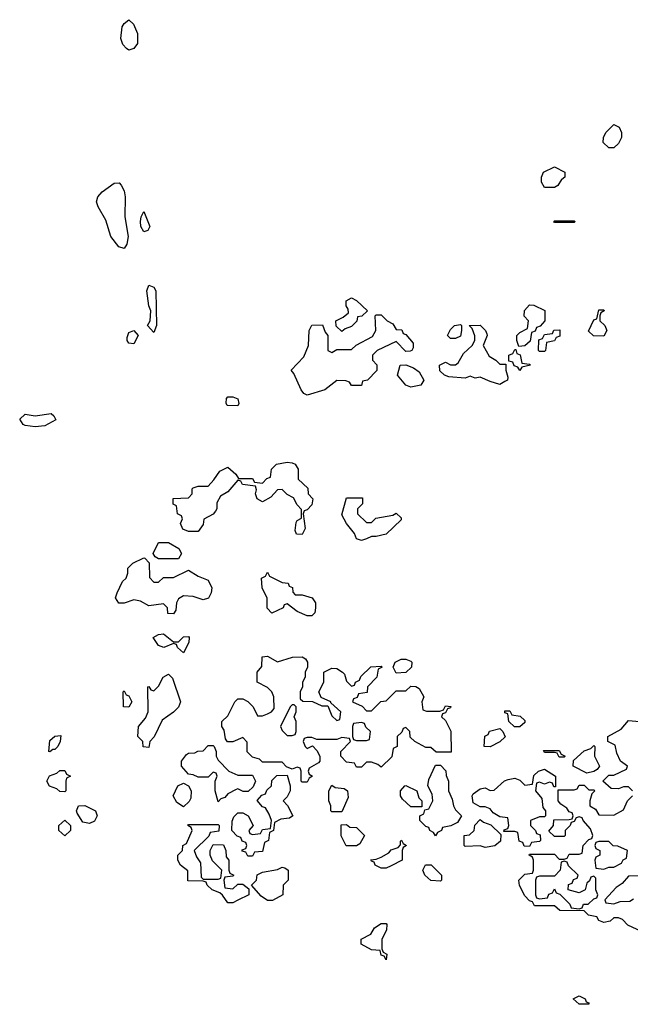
# Model space of a CAD drawing. Header units: inches. Extents: x 2601682 to 2755810, y 449311 to 584050.
# Tile 406 of 505: x 2672568 to 2675037, y 536668 to 540646. Entities that reach past the tile are written whole.
import ezdxf

# ---------------------------------------------------------------- set-up
doc = ezdxf.new("R2010")
doc.units = ezdxf.units.IN
doc.header["$MEASUREMENT"] = 0
doc.layers.add('C6573', color=7, linetype='Continuous')
doc.layers.add('C6574', color=7, linetype='Continuous')

msp = doc.modelspace()

# ---------------------------------------------------------------- linework, layer by layer
at = {"layer": 'C6573', "color": 2, "elevation": 10}
for points in [[(2672990, 539722), (2672968.3, 539728.3), (2672937, 539770), (2672915.9, 539835.9), (2672885.2, 539890), (2672879.3, 539910), (2672883.7, 539930), (2672900.9, 539950), (2672950, 539984.9), (2672970, 539986.4), (2672978, 539978), (2672990, 539954.8), (2672995.2, 539930), (2672993.7, 539850), (2673007.2, 539770), (2673001.4, 539738.6)], [(2673070, 539789.2), (2673058, 539810), (2673056, 539830), (2673059, 539850), (2673070, 539871), (2673094, 539810), (2673086, 539794)], [(2674730, 539826), (2674728, 539830), (2674730, 539834), (2674810, 539834), (2674814, 539830), (2674810, 539826)], [(2673110, 539382), (2673085.2, 539410), (2673095.3, 539430), (2673099, 539470), (2673089.6, 539489.6), (2673082, 539550), (2673090, 539574), (2673110, 539566), (2673118, 539550), (2673120.7, 539410)], [(2673870, 539386), (2673847.3, 539407.3), (2673846, 539430), (2673876.4, 539443.6), (2673898, 539462), (2673896.4, 539476.4), (2673888, 539490), (2673888, 539510), (2673910, 539522), (2673930, 539512), (2673974, 539470), (2673951.6, 539448.4), (2673934, 539446), (2673931.6, 539428.4), (2673910, 539406), (2673883.6, 539396.4)], [(2674586, 539326), (2674578, 539350), (2674578, 539370), (2674590, 539382), (2674622, 539398), (2674626, 539430), (2674608.4, 539448.4), (2674608.9, 539471.1), (2674630, 539494), (2674647.3, 539492.7), (2674691.3, 539471.3), (2674692, 539430), (2674672.7, 539407.3), (2674658, 539402), (2674652.7, 539387.3), (2674638, 539382), (2674632.7, 539347.3), (2674610, 539328)], [(2674930, 539368), (2674888.4, 539368.4), (2674868, 539388), (2674890, 539434), (2674902, 539438), (2674910, 539474), (2674930, 539474), (2674931, 539470), (2674918, 539462), (2674914, 539450), (2674914, 539430), (2674934, 539410), (2674942, 539390)], [(2674130, 539306), (2674090, 539346), (2674014, 539310), (2673994, 539290), (2673994, 539270), (2674011.6, 539251.6), (2674011.6, 539228.4), (2673974, 539190), (2673954, 539186), (2673950, 539168.7), (2673910, 539168), (2673902, 539182), (2673887.3, 539187.3), (2673850, 539188), (2673802, 539150), (2673730, 539128.7), (2673716.4, 539136.4), (2673706, 539150), (2673676.4, 539216.4), (2673666, 539230), (2673716.4, 539283.6), (2673735.3, 539330), (2673738, 539390), (2673750, 539412), (2673792.7, 539412.7), (2673803.6, 539383.6), (2673814, 539370), (2673814, 539310), (2673830, 539302), (2673850, 539314), (2673910, 539314), (2673928.4, 539331.6), (2673994.6, 539365.4), (2674008, 539390), (2674006, 539450), (2674010, 539454), (2674030, 539454), (2674054, 539430), (2674076.9, 539416.9), (2674090, 539394), (2674112.7, 539392.7), (2674118, 539378), (2674130, 539374), (2674159.6, 539339.6), (2674159.6, 539320.4), (2674154, 539310), (2674147.3, 539307.3)], [(2673030, 539336), (2673010, 539339), (2673002.7, 539350), (2673002, 539362), (2673010, 539382.8), (2673030, 539390.7), (2673047.3, 539370)], [(2674510, 539254), (2674534, 539254), (2674534, 539230), (2674542, 539202), (2674541, 539190), (2674530, 539183.7), (2674510, 539172.3), (2674470, 539183.7), (2674430, 539202), (2674410, 539198), (2674390, 539206), (2674370, 539198), (2674303.1, 539203.1), (2674286, 539210), (2674267.3, 539227.3), (2674266, 539250), (2674290, 539262), (2674310, 539252), (2674330, 539252), (2674340.4, 539259.6), (2674363.1, 539296.9), (2674398, 539330), (2674408.7, 539350), (2674408.4, 539368.4), (2674398, 539398), (2674386, 539410), (2674430, 539412), (2674452, 539390), (2674456.9, 539376.9), (2674458, 539370), (2674442, 539330), (2674466, 539286), (2674494, 539270)], [(2674310, 539358), (2674298, 539370), (2674310, 539394), (2674326, 539410), (2674350, 539414), (2674354, 539410), (2674354, 539390), (2674350, 539368), (2674330, 539358)], [(2674670, 539306), (2674666, 539310), (2674667.3, 539352.7), (2674682, 539358), (2674690, 539374), (2674722, 539378), (2674728.4, 539391.6), (2674752.7, 539392.7), (2674752.7, 539367.3), (2674738, 539362), (2674730, 539348), (2674698, 539342), (2674694, 539310), (2674690, 539306)], [(2674590, 539228.7), (2674582, 539242), (2674567.3, 539247.3), (2674562, 539262), (2674546, 539266), (2674546, 539290), (2674562, 539298), (2674570, 539314), (2674574, 539314), (2674578, 539298), (2674591.6, 539291.6), (2674598, 539258), (2674630, 539254), (2674634, 539250), (2674598, 539242)], [(2674150, 539160.9), (2674129.2, 539170), (2674095.3, 539210), (2674106, 539250), (2674130, 539252), (2674159.8, 539239.8), (2674183.6, 539223.6), (2674202, 539190), (2674190, 539169.3)], [(2673450, 539086), (2673407.5, 539087.5), (2673403.1, 539096.9), (2673404, 539116), (2673410, 539122), (2673430, 539122), (2673450, 539114), (2673454.8, 539094.8)], [(2672630, 539000.9), (2672590, 539006.6), (2672582, 539010), (2672568, 539032), (2672590, 539052), (2672630, 539046), (2672694.8, 539054.8), (2672706, 539046), (2672714, 539030), (2672670, 539004.5)], [(2673710, 538566), (2673687.3, 538567.3), (2673682, 538582), (2673685.6, 538614.4), (2673690, 538622), (2673707.3, 538632.7), (2673707.3, 538667.3), (2673690, 538686), (2673674.6, 538714.6), (2673650, 538728), (2673630, 538748), (2673610, 538746), (2673583.6, 538716.4), (2673550, 538698), (2673528, 538710), (2673522, 538730), (2673526, 538746), (2673522, 538762), (2673468.4, 538768.4), (2673462, 538782), (2673450, 538786), (2673410, 538738), (2673379.6, 538720.4), (2673365.4, 538694.6), (2673364.7, 538670), (2673359.8, 538660.2), (2673350, 538648), (2673312, 538628), (2673310, 538606), (2673290, 538578), (2673250, 538578), (2673227.3, 538587.3), (2673218, 538610), (2673226, 538630), (2673222, 538642), (2673206, 538650), (2673202, 538682), (2673188.4, 538688.4), (2673188, 538712), (2673250, 538714), (2673266, 538730), (2673266, 538750), (2673270, 538754), (2673290, 538762), (2673330, 538762), (2673353.6, 538786.4), (2673378, 538822), (2673410, 538838), (2673442, 538810), (2673452.7, 538792.7), (2673510, 538792), (2673518, 538778), (2673550, 538774), (2673567.3, 538792.7), (2673582, 538798), (2673586, 538830), (2673606, 538850), (2673650, 538858), (2673670, 538856), (2673682, 538850), (2673694, 538830), (2673694, 538790), (2673732.7, 538752.7), (2673734, 538730), (2673754, 538710), (2673750, 538686), (2673730, 538666), (2673718, 538662), (2673714, 538650), (2673722, 538590)], [(2673970, 538614), (2673990, 538614), (2674008.4, 538631.6), (2674076.4, 538643.6), (2674090, 538652), (2674110, 538634), (2674110, 538626), (2674050, 538568), (2674010, 538558), (2673990, 538558), (2673970, 538548.7), (2673950, 538542), (2673930, 538548.7), (2673922, 538570), (2673889, 538610), (2673870, 538646), (2673890, 538714), (2673954, 538714), (2673954, 538690), (2673934, 538670), (2673934, 538650)], [(2673130, 538468), (2673116.4, 538476.4), (2673108, 538490), (2673130, 538534), (2673170, 538534), (2673212, 538510), (2673222, 538490), (2673210, 538468)], [(2673110, 538374), (2673130, 538374), (2673150, 538392), (2673190, 538392), (2673250, 538422), (2673290, 538398), (2673330, 538382), (2673344.7, 538350), (2673342, 538330), (2673331.3, 538308.7), (2673310, 538302), (2673270, 538315.3), (2673230, 538318), (2673210, 538306), (2673202, 538290), (2673199.6, 538260.4), (2673190, 538246), (2673167.3, 538247.3), (2673166, 538270), (2673150, 538286), (2673090, 538278), (2673056.4, 538296.4), (2673030, 538302), (2672991.1, 538288.9), (2672968.9, 538288.9), (2672955.3, 538310), (2672962, 538330), (2672984, 538376), (2672998, 538390), (2673006, 538410), (2673006, 538430), (2673026, 538450), (2673070, 538472), (2673074, 538470), (2673092, 538452), (2673092.7, 538392.7)], [(2673682, 538322), (2673710, 538322), (2673750.6, 538310.6), (2673764.7, 538290), (2673764.7, 538270), (2673762, 538250), (2673750, 538238), (2673730, 538238), (2673690, 538255.3), (2673650, 538286), (2673638, 538282), (2673634, 538270), (2673588, 538248), (2673568.4, 538268.4), (2673568.4, 538308.4), (2673548, 538350), (2673546, 538390), (2673562, 538398), (2673570, 538414), (2673578, 538398), (2673630, 538372), (2673654, 538370), (2673658, 538358), (2673671.6, 538351.6), (2673672.7, 538332.7)], [(2673190, 538132), (2673210, 538132), (2673230, 538152), (2673250, 538154), (2673254, 538150), (2673252, 538130), (2673230, 538088), (2673206, 538110), (2673202, 538122), (2673190, 538126), (2673150.9, 538109.1), (2673130, 538118), (2673108, 538150), (2673130, 538162), (2673150, 538164.7)], [(2673610, 538052), (2673671.1, 538071.1), (2673710, 538072), (2673723.6, 538063.6), (2673732, 538050), (2673732, 538030), (2673722, 538010), (2673722, 537990), (2673712, 537970), (2673712, 537950), (2673702, 537930), (2673702, 537902), (2673712.7, 537892.7), (2673752, 537892), (2673790, 537874), (2673814, 537874), (2673830, 537834), (2673850, 537814), (2673862, 537818), (2673866, 537850), (2673826, 537886), (2673826, 537890), (2673787.3, 537907.3), (2673778, 537930), (2673798, 537970), (2673798, 538010), (2673830, 538026), (2673850, 538024.7), (2673874, 538010), (2673882, 538002), (2673890, 537974), (2673910, 537954), (2673922, 537958), (2673926, 537970), (2673942, 537978), (2673947.3, 537992.7), (2673988.4, 538031.6), (2674030, 538034), (2674034, 538030), (2674018, 538022), (2674012, 537990), (2673974, 537950), (2673972.7, 537927.3), (2673938, 537922), (2673932.7, 537907.3), (2673918, 537902), (2673914, 537890), (2673952.7, 537872.7), (2673970, 537854), (2673990, 537854), (2674028, 537892), (2674050, 537894), (2674090, 537934), (2674130, 537934), (2674150, 537954), (2674170, 537952), (2674183.6, 537943.6), (2674202, 537910), (2674194, 537890), (2674198, 537858), (2674212.7, 537852.7), (2674267.3, 537852.7), (2674282, 537858), (2674290, 537874), (2674311.6, 537871.6), (2674310, 537866), (2674298, 537862), (2674290, 537846), (2674278, 537842), (2674274, 537830), (2674290, 537814), (2674311.1, 537771.1), (2674312.7, 537687.3), (2674252.7, 537687.3), (2674230, 537706), (2674210, 537706), (2674166, 537730), (2674147.3, 537747.3), (2674146, 537770), (2674130, 537786), (2674118, 537782), (2674112.7, 537767.3), (2674094, 537750), (2674094, 537710), (2674078, 537702), (2674072.7, 537667.3), (2674030, 537626), (2674016.4, 537636.4), (2673990, 537646), (2673970, 537646), (2673950, 537626), (2673930, 537626), (2673922, 537642), (2673890, 537646), (2673866, 537670), (2673866, 537690), (2673906, 537730), (2673902, 537742), (2673870, 537746), (2673850, 537738), (2673770, 537738), (2673750, 537746), (2673730, 537746), (2673718, 537742), (2673714, 537730), (2673722, 537710), (2673730, 537702), (2673752.7, 537712.7), (2673770, 537694), (2673782, 537670), (2673782, 537650), (2673776.9, 537643.1), (2673738, 537622), (2673734, 537610), (2673738, 537598), (2673752, 537590), (2673738, 537582), (2673730, 537566), (2673710, 537566), (2673706, 537570), (2673706, 537610), (2673702, 537622), (2673690, 537626), (2673670, 537618), (2673647.3, 537627.3), (2673630, 537646), (2673550, 537646), (2673538, 537658), (2673510, 537666), (2673488.4, 537688.4), (2673487.3, 537727.3), (2673470, 537746), (2673430, 537728), (2673408.4, 537728.4), (2673400.4, 537740.4), (2673395.3, 537775.3), (2673386, 537790), (2673386, 537810), (2673410, 537834), (2673438, 537890), (2673450, 537902), (2673470, 537902), (2673491.1, 537891.1), (2673512, 537870), (2673530, 537834), (2673550, 537834), (2673570, 537842), (2673586, 537850), (2673596.4, 537863.6), (2673595.3, 537910), (2673588, 537930), (2673570, 537948), (2673528, 537970), (2673528, 538010), (2673547.3, 538032.7), (2673548.4, 538071.6), (2673570, 538074)], [(2674090, 538006), (2674078, 538030), (2674086, 538050), (2674110, 538062), (2674130, 538062), (2674150, 538054), (2674154, 538050), (2674152, 538030), (2674130, 538008)], [(2673090, 537706), (2673068, 537708), (2673066, 537730), (2673046, 537750), (2673048, 537790), (2673076.4, 537823.6), (2673088, 537850), (2673086, 537950), (2673090, 537952), (2673098, 537938), (2673110, 537934), (2673130, 537954), (2673148, 537990), (2673170, 538002), (2673185.4, 537985.4), (2673218, 537890), (2673210, 537868), (2673190, 537848), (2673144.7, 537815.3), (2673111.6, 537748.4), (2673094, 537730)], [(2673010, 537868), (2672988, 537870), (2672986, 537930), (2672990, 537934), (2672998, 537918), (2673010, 537914), (2673022, 537890)], [(2673678, 537878), (2673670, 537878), (2673662, 537870), (2673622, 537790), (2673630, 537774), (2673650, 537754), (2673670, 537754), (2673682, 537758), (2673686, 537770), (2673686, 537810), (2673678, 537830), (2673686, 537850), (2673686, 537870)], [(2674568.7, 537788.7), (2674546, 537810), (2674542, 537842), (2674530, 537846), (2674530, 537854), (2674550, 537854), (2674558, 537838), (2674591.6, 537831.6), (2674610, 537814), (2674610, 537806), (2674590, 537788.7)], [(2673950, 537806), (2673918, 537802), (2673914, 537790), (2673914, 537750), (2673918, 537738), (2673930, 537734), (2673970, 537734), (2673982, 537738), (2673986, 537770), (2673967.3, 537787.3), (2673962, 537802)], [(2672690, 537688), (2672686, 537690), (2672690, 537734), (2672710, 537752), (2672734, 537754), (2672732, 537730), (2672722, 537710), (2672710, 537698), (2672702, 537698)], [(2674470, 537708), (2674446, 537710), (2674448.4, 537751.6), (2674462, 537758), (2674468.4, 537771.6), (2674510, 537782), (2674522, 537770), (2674530.9, 537749.1), (2674510, 537728)], [(2673450, 537594), (2673510, 537594), (2673522, 537570), (2673512.7, 537547.3), (2673491.6, 537528.4), (2673471.6, 537528.4), (2673450, 537538), (2673443.6, 537536.4), (2673410, 537518), (2673396.9, 537503.1), (2673382, 537498), (2673370, 537486), (2673358, 537530), (2673358, 537570), (2673366, 537590), (2673362, 537602), (2673350, 537606), (2673330, 537586), (2673290, 537586), (2673270, 537595.3), (2673250, 537598), (2673222, 537630), (2673222, 537650), (2673243.1, 537676.9), (2673250, 537682), (2673276.4, 537683.6), (2673288.9, 537691.1), (2673310, 537692), (2673330, 537714), (2673350, 537714), (2673354, 537710), (2673362, 537690), (2673362, 537670), (2673370, 537654), (2673414, 537610)], [(2674862, 537602), (2674806, 537630), (2674807.3, 537652.7), (2674850, 537692), (2674878, 537702), (2674890, 537714), (2674894, 537710), (2674892, 537670), (2674912, 537630), (2674903.6, 537616.4), (2674890, 537608)], [(2674750, 537666), (2674742, 537682), (2674730, 537686), (2674690, 537686), (2674686, 537694), (2674750, 537694), (2674758, 537678), (2674774, 537670), (2674770, 537666)], [(2674250, 537348), (2674242, 537362), (2674226, 537370), (2674222, 537382), (2674210, 537386), (2674186, 537410), (2674186, 537430), (2674202, 537438), (2674206, 537454), (2674222, 537458), (2674238, 537490), (2674236.4, 537516.4), (2674218, 537550), (2674223.1, 537576.9), (2674250, 537634), (2674270, 537634), (2674291.6, 537611.6), (2674292.7, 537592.7), (2674302, 537570), (2674302, 537530), (2674316.9, 537496.9), (2674322, 537470), (2674330, 537454), (2674354, 537430), (2674338, 537402), (2674311.6, 537388.4), (2674278, 537382), (2674274, 537370), (2674258, 537362)], [(2672750, 537526), (2672730, 537528), (2672718, 537538), (2672688.9, 537548.9), (2672678, 537570), (2672688.9, 537591.1), (2672718, 537602), (2672730, 537612), (2672750, 537612), (2672758, 537598), (2672774, 537590), (2672758, 537582), (2672754, 537570), (2672754, 537530)], [(2673490, 537266), (2673482, 537282), (2673467.3, 537287.3), (2673467.3, 537292.7), (2673482, 537298), (2673486, 537310), (2673482, 537322), (2673467.3, 537327.3), (2673462, 537342), (2673447.3, 537347.3), (2673426, 537370), (2673427.3, 537407.3), (2673434.6, 537425.4), (2673450, 537442), (2673470, 537442), (2673492, 537430), (2673512, 537390), (2673494, 537370), (2673498, 537358), (2673510, 537354), (2673542, 537358), (2673550, 537374), (2673582, 537378), (2673586, 537410), (2673576.4, 537436.4), (2673562, 537462), (2673550, 537466), (2673528.7, 537491.3), (2673547.3, 537512.7), (2673562, 537518), (2673567.3, 537532.7), (2673586, 537550), (2673587.3, 537572.7), (2673607.3, 537592.7), (2673650, 537594), (2673662, 537550), (2673662, 537530), (2673650, 537506), (2673634, 537490), (2673651.6, 537471.6), (2673672, 537430), (2673659.6, 537420.4), (2673623.6, 537416.4), (2673598, 537402), (2673594, 537370), (2673578, 537362), (2673574, 537330), (2673558, 537322), (2673550, 537286), (2673518, 537282), (2673510, 537266)], [(2674734, 537546), (2674727.3, 537547.3), (2674722, 537562), (2674710, 537566), (2674690, 537558), (2674670, 537566), (2674658, 537562), (2674654, 537530), (2674679.6, 537499.6), (2674683.6, 537463.6), (2674694, 537450), (2674694, 537430), (2674690, 537426), (2674670, 537426), (2674634, 537410), (2674634, 537390), (2674654, 537370), (2674658, 537358), (2674672.7, 537352.7), (2674674, 537330), (2674670, 537326), (2674638, 537322), (2674630, 537306), (2674607.3, 537307.3), (2674602, 537322), (2674587.3, 537327.3), (2674582, 537362), (2674570, 537366), (2674526, 537366), (2674527.3, 537372.7), (2674542, 537378), (2674546, 537390), (2674542, 537422), (2674510, 537426), (2674482, 537442), (2674470, 537458), (2674450, 537466), (2674430, 537466), (2674402, 537482), (2674398, 537510), (2674402, 537518), (2674430, 537538), (2674450, 537542), (2674470, 537532), (2674487.3, 537532.7), (2674528.9, 537571.1), (2674543.1, 537576.9), (2674570, 537582), (2674590, 537574), (2674610, 537554), (2674642, 537558), (2674647.3, 537592.7), (2674666, 537610), (2674690, 537618), (2674734, 537590)], [(2673230, 537466), (2673203.1, 537483.1), (2673188.7, 537510), (2673208, 537550), (2673230, 537562), (2673251.3, 537551.3), (2673262, 537530), (2673259.6, 537500.4), (2673252.7, 537487.3)], [(2673830, 537446), (2673826, 537450), (2673826, 537470), (2673818, 537490), (2673818, 537530), (2673830, 537554), (2673843.6, 537543.6), (2673879.6, 537539.6), (2673894, 537530), (2673896.9, 537503.1), (2673870, 537446)], [(2674150, 537466), (2674116.4, 537496.4), (2674108, 537510), (2674108, 537530), (2674126, 537550), (2674130, 537552), (2674174, 537530), (2674182, 537502), (2674194, 537490), (2674194, 537466), (2674190, 537466)], [(2672850, 537398), (2672824, 537404), (2672800.4, 537440.4), (2672798, 537450), (2672806, 537470), (2672831.6, 537471.6), (2672874, 537450), (2672882, 537430), (2672870, 537408)], [(2672750, 537348), (2672726, 537370), (2672726, 537390), (2672750, 537412), (2672774, 537390), (2672774, 537370)], [(2673310, 537174), (2673370, 537174), (2673382, 537178), (2673386, 537210), (2673347.3, 537247.3), (2673338, 537270), (2673338, 537290), (2673350, 537314), (2673392.7, 537312.7), (2673402, 537290), (2673403.6, 537263.6), (2673414, 537250), (2673414, 537210), (2673418, 537198), (2673434, 537190), (2673430, 537186), (2673398, 537182), (2673394, 537170), (2673398, 537138), (2673430, 537134), (2673450, 537154), (2673470, 537154), (2673494, 537134), (2673494, 537110), (2673450, 537088.7), (2673430, 537078), (2673410, 537078), (2673388.4, 537108.4), (2673378, 537118), (2673346, 537130), (2673326, 537150), (2673322, 537162), (2673310, 537166), (2673247.3, 537167.3), (2673247.3, 537207.3), (2673218, 537230), (2673208, 537250), (2673208, 537270), (2673226, 537290), (2673228, 537310), (2673242, 537318), (2673266, 537370), (2673262, 537382), (2673248, 537390), (2673250, 537394), (2673370, 537394), (2673374, 537390), (2673372.7, 537367.3), (2673338, 537362), (2673332.7, 537347.3), (2673274, 537290), (2673283.6, 537263.6), (2673299.6, 537239.6), (2673302, 537182)], [(2673888.7, 537308.7), (2673868.4, 537348.4), (2673867.3, 537392.7), (2673890, 537394), (2673903.6, 537383.6), (2673930, 537382), (2673962, 537350), (2673943.6, 537316.4), (2673930, 537308.7)], [(2674450, 537302), (2674430, 537308), (2674370, 537306), (2674366, 537310), (2674366, 537350), (2674387.3, 537352.7), (2674406, 537370), (2674408.4, 537391.6), (2674430, 537414), (2674443.6, 537403.6), (2674472.7, 537392.7), (2674514, 537354), (2674512.7, 537327.3), (2674490, 537308.7)], [(2674030, 537218), (2674006, 537230), (2674002, 537242), (2673990, 537246), (2673988, 537252), (2674010, 537254), (2674030, 537262), (2674060.4, 537279.6), (2674070, 537292), (2674098, 537302), (2674107.3, 537312.7), (2674107.3, 537327.3), (2674111.6, 537331.6), (2674118, 537318), (2674132, 537310), (2674118, 537302), (2674114, 537290), (2674114, 537250), (2674070, 537228), (2674050, 537218)], [(2674950, 537326), (2674910, 537326), (2674898, 537322), (2674894, 537310), (2674898, 537298), (2674914, 537290), (2674914, 537270), (2674898, 537262), (2674894, 537250), (2674898, 537218), (2674930, 537214), (2674950, 537222), (2674970, 537222), (2675002, 537238), (2675008, 537252), (2675022, 537258), (2675026, 537290), (2674987.3, 537307.3), (2674968.4, 537308.4)], [(2674270, 537166), (2674230, 537168), (2674206, 537190), (2674198, 537210), (2674208.9, 537231.1), (2674231.6, 537231.6), (2674274, 537190), (2674274, 537170)], [(2674770, 537246), (2674758, 537242), (2674754, 537210), (2674730, 537186), (2674670, 537186), (2674658, 537182), (2674654, 537170), (2674654, 537110), (2674658, 537098), (2674670, 537094), (2674702, 537098), (2674707.3, 537112.7), (2674722, 537118), (2674730, 537134), (2674738, 537118), (2674752.7, 537112.7), (2674792.7, 537072.7), (2674798, 537058), (2674830, 537054), (2674842, 537058), (2674848, 537072), (2674867.3, 537072.7), (2674890, 537094), (2674902, 537098), (2674906, 537110), (2674898, 537130), (2674898, 537178), (2674890, 537186), (2674878, 537182), (2674872.7, 537167.3), (2674862, 537158), (2674854, 537130), (2674830, 537118), (2674786, 537130), (2674787.3, 537152.7), (2674802, 537158), (2674807.3, 537172.7), (2674822, 537178), (2674826, 537190), (2674787.3, 537227.3), (2674782, 537242)], [(2673570, 537088), (2673544.7, 537104.7), (2673506, 537150), (2673526, 537170), (2673528.7, 537191.3), (2673550, 537202), (2673610, 537212), (2673630, 537222), (2673639.6, 537219.6), (2673654, 537210), (2673654, 537170), (2673634, 537150), (2673632, 537110), (2673590, 537088)], [(2674050, 536848), (2674042, 536862), (2674030, 536866), (2674026, 536886), (2673990, 536888.7), (2673948.4, 536911.6), (2673948.9, 536931.1), (2673988.4, 536951.6), (2674003.1, 536976.9), (2674030, 536994), (2674050, 536994), (2674052, 536990), (2674051.1, 536968.9), (2674032, 536930), (2674032.7, 536892.7), (2674038, 536878), (2674052, 536870)], [(2674870, 536668), (2674830, 536668.7), (2674806, 536690), (2674830, 536702), (2674854, 536690), (2674858, 536678), (2674870, 536674)]]:
    msp.add_lwpolyline(points, close=True, dxfattribs=at)
for points in [[(2674759.3, 540000), (2674743.6, 539976.4), (2674730, 539968), (2674690, 539968), (2674678, 539990), (2674678, 540000)], [(2675046, 537530), (2675030, 537546), (2675010, 537546), (2674990, 537538), (2674960.4, 537540.4), (2674926, 537570), (2674950, 537594), (2674970, 537594), (2675022, 537618), (2675026, 537630), (2674998, 537650), (2674983.1, 537683.1), (2674975.3, 537715.3), (2674946, 537730), (2674946, 537750), (2675000.4, 537779.6), (2675030, 537814), (2675074, 537810)], [(2675082, 536962), (2675027.3, 536987.3), (2675006, 537010), (2674990, 537018), (2674970, 537018), (2674956, 537004), (2674930, 536998), (2674910, 537006), (2674902, 537022), (2674868.4, 537028.4), (2674850, 537046), (2674752.7, 537047.3), (2674730, 537066), (2674650, 537066), (2674642, 537082), (2674630, 537086), (2674610, 537106), (2674588.4, 537148.4), (2674586, 537170), (2674610, 537194), (2674642, 537198), (2674646, 537210), (2674646, 537250), (2674642, 537262), (2674628, 537270), (2674630, 537274), (2674730, 537274), (2674750, 537254), (2674770, 537254), (2674782, 537258), (2674790, 537274), (2674830, 537274), (2674842, 537278), (2674846, 537310), (2674870, 537334), (2674882, 537338), (2674886, 537350), (2674876.4, 537376.4), (2674846, 537410), (2674842, 537422), (2674830, 537426), (2674818, 537422), (2674810, 537406), (2674798, 537402), (2674794, 537390), (2674774, 537370), (2674774, 537350), (2674770, 537346), (2674730, 537346), (2674707.3, 537367.3), (2674726, 537390), (2674727.3, 537412.7), (2674790, 537414), (2674802, 537418), (2674806, 537430), (2674802, 537442), (2674790, 537446), (2674780.4, 537460.4), (2674756.4, 537476.4), (2674746, 537490), (2674746, 537534), (2674810, 537534), (2674822, 537538), (2674830, 537554), (2674850, 537554), (2674870, 537534), (2674890, 537534), (2674894, 537530), (2674882, 537518), (2674874, 537490), (2674874, 537470), (2674896.9, 537456.9), (2674910, 537434), (2674970, 537432), (2675010, 537454), (2675026, 537490), (2675046, 537510)], [(2675112, 537188), (2675030, 537186), (2675003.6, 537156.4), (2674979.6, 537140.4), (2674934, 537090), (2674938, 537078), (2674970, 537074), (2674996.4, 537083.6), (2675035.3, 537084.7), (2675050, 537094)]]:
    msp.add_lwpolyline(points, dxfattribs=at)
at = {"layer": 'C6574', "color": 2, "elevation": 10}
for points in [[(2673010, 540522.9), (2672999.3, 540530), (2672985.2, 540545.2), (2672977.4, 540570), (2672982.6, 540617.4), (2672990, 540631), (2673010, 540646), (2673027.9, 540627.9), (2673044, 540590), (2673044, 540550), (2673030, 540529.3)], [(2674950, 540128), (2674928, 540150), (2674928.7, 540170), (2674938, 540190), (2674970, 540222), (2674992, 540212), (2675002, 540190), (2675002, 540170), (2674990, 540146), (2674970, 540128)]]:
    msp.add_lwpolyline(points, close=True, dxfattribs=at)
msp.add_lwpolyline([(2674678, 540000), (2674678, 540010), (2674686, 540030), (2674730, 540051.3), (2674772, 540030), (2674772, 540010), (2674759.6, 540000.4), (2674759.3, 540000)], dxfattribs=at)

doc.saveas('drawing.dxf')
